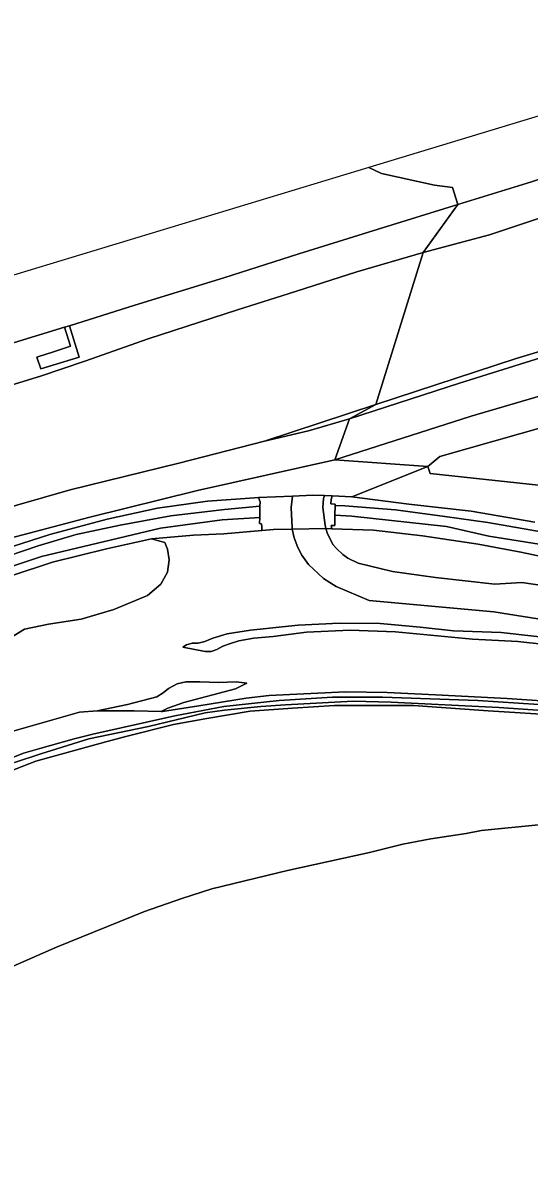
# Model space of a CAD drawing. Extents: x 156141 to 158132, y 385651 to 388333.
# Drawn here: x 156618.4 to 156685.6, y 388174.7 to 388327.2 of the extents above; entities that cross this region are included whole.
import ezdxf

# ---------------------------------------------------------------- set-up
doc = ezdxf.new("R2010")
doc.units = 0
for name, color, linetype in [('IMGEO_Berm_groen', 7, 'Continuous'), ('IMGEO_Grasland_agrarisch', 7, 'Continuous'), ('IMGEO_Groenvoorziening', 7, 'Continuous'), ('IMGEO_Loofbos', 7, 'Continuous'), ('IMGEO_Oever', 7, 'Continuous'), ('IMGEO_Rijbaan_autosnelweg', 7, 'Continuous'), ('IMGEO_Rijbaan_lokaal_onverhard', 7, 'Continuous'), ('IMGEO_Terreindeel_onvherhard', 7, 'Continuous'), ('IMGEO_Waterloop', 7, 'Continuous')]:
    doc.layers.add(name, color=color, linetype=linetype)

msp = doc.modelspace()

# ---------------------------------------------------------------- linework, layer by layer
at = {"layer": 'IMGEO_Berm_groen'}
for points in [[(156731.84, 388318.96), (156730.13, 388318.71), (156729.8, 388319.5), (156729.61, 388319.44), (156729.22, 388320.82), (156722.34, 388318.34), (156714.33, 388315.37), (156705.64, 388312.42), (156696.48, 388309.48), (156685.97, 388306.07), (156676.17, 388303.06), (156671.56, 388296.68), (156680.36, 388299.05), (156688.89, 388301.86), (156694.74, 388303.73), (156700.73, 388305.75), (156709.05, 388308.88), (156717.5, 388311.86), (156726.26, 388315.35), (156730.43, 388317.29), (156731.22, 388317.99), (156731.62, 388318.44)], [(156665.28, 388276.49), (156661.77, 388274.59), (156676.41, 388279.3), (156691.69, 388284.09), (156710.04, 388289.61), (156726.5, 388294.67), (156735.3, 388297.8), (156738.1, 388299.05), (156738.82, 388299.47), (156738.44, 388300.21), (156732.47, 388297.76), (156722.85, 388294.65), (156710.97, 388290.68), (156696.27, 388286.3), (156683.94, 388282.61)], [(156659.81, 388269.14), (156672.2, 388268.24), (156673.76, 388269.56), (156691.72, 388274.67), (156726.63, 388285.23), (156743.08, 388291.2), (156740.64, 388295.95), (156737.91, 388294.51), (156733.84, 388292.72), (156728.36, 388290.76), (156717.16, 388286.79), (156700, 388281.41), (156677.95, 388274.93)], [(156623.89, 388286.75), (156624.68, 388284.22), (156622.29, 388283.44), (156620.47, 388282.86), (156620.22, 388282.78), (156620.74, 388281.23), (156625.84, 388282.78), (156624.56, 388286.95)], [(156665.28, 388276.49), (156650.46, 388271.6), (156656.33, 388272.96), (156661.77, 388274.59)]]:
    msp.add_lwpolyline(points, close=True, dxfattribs=at)
for points in [[(156613.42, 388278.01), (156620.69, 388280.23), (156626.59, 388282.22), (156635, 388285.2), (156646.89, 388289.08), (156653.61, 388291.18), (156662.73, 388294.1), (156671.56, 388296.68), (156676.17, 388303.06), (156665.58, 388299.78), (156655.02, 388296.49), (156645.07, 388293.34), (156633.21, 388289.69), (156624.56, 388286.95), (156625.84, 388282.78), (156620.74, 388281.23), (156620.22, 388282.78), (156620.47, 388282.86), (156622.29, 388283.44), (156624.68, 388284.22), (156623.89, 388286.75), (156612.71, 388283.33)], [(156688.89, 388301.86), (156680.36, 388299.05), (156671.56, 388296.68), (156665.28, 388276.49), (156683.94, 388282.61), (156696.27, 388286.3)], [(156607.18, 388260.12), (156624.65, 388265.13), (156639.07, 388268.7), (156650.46, 388271.6), (156665.28, 388276.49), (156671.56, 388296.68), (156662.73, 388294.1), (156653.61, 388291.18), (156646.89, 388289.08), (156635, 388285.2), (156626.59, 388282.22), (156620.69, 388280.23), (156613.42, 388278.01)], [(156613.31, 388256.46), (156621.92, 388259.19), (156629.53, 388261.25), (156636.23, 388262.71), (156642.87, 388263.61), (156649.15, 388264.07), (156649.69, 388264.1), (156654.2, 388264.31), (156656.9, 388264.44), (156658.43, 388264.37), (156659.47, 388264.32), (156662.07, 388264.2), (156672.2, 388268.24), (156659.81, 388269.14), (156641.56, 388265.05), (156627.24, 388261.48), (156611.08, 388257.23)]]:
    msp.add_lwpolyline(points, dxfattribs=at)
at = {"layer": 'IMGEO_Grasland_agrarisch'}
msp.add_lwpolyline([(156787.65, 388182.97), (156787.84, 388182.87), (156804.17, 388174.7), (156792.3, 388183.34), (156765.74, 388204.42), (156757.6, 388210.03), (156756.33, 388210.9), (156748.26, 388215.52), (156738.57, 388218.55), (156723.49, 388220.5), (156709.21, 388221.22), (156694.75, 388220.55), (156687.34, 388220.64), (156679.32, 388219.83), (156677.28, 388219.43), (156672.6, 388218.73), (156668.87, 388218.02), (156664.43, 388216.94), (156653.54, 388214.53), (156643.45, 388212.09), (156639.48, 388210.82), (156634.5, 388209.09), (156622.8, 388204.33), (156609.75, 388198.62)], dxfattribs=at)
at = {"layer": 'IMGEO_Groenvoorziening'}
for points in [[(156695.92, 388264.8), (156672.49, 388267.31), (156672.2, 388268.24), (156662.07, 388264.2), (156669.64, 388263.23), (156677.93, 388262.29), (156686.39, 388260.82)], [(156688.74, 388247.69), (156680.95, 388248.93), (156664.36, 388250.44), (156659.99, 388252.29), (156658.31, 388253.36), (156656.32, 388255.21), (156655.43, 388256.44), (156654.89, 388257.48), (156654.43, 388258.75), (156654.16, 388259.91), (156651.68, 388259.86), (156650.11, 388259.73), (156645.05, 388259.3), (156641.04, 388259.09), (156635.46, 388258.6), (156637.21, 388258.13), (156637.58, 388257.25), (156637.79, 388255.83), (156637.55, 388254.2), (156636.67, 388252.59), (156634.93, 388251.08), (156630.45, 388249.24), (156626.08, 388247.95), (156621.76, 388247.29), (156618.57, 388246.61), (156616.03, 388245.05)], [(156693.92, 388254.86), (156684.54, 388256.86), (156678.89, 388257.92), (156671.48, 388259.03), (156664.97, 388259.76), (156659.41, 388259.97), (156658.64, 388260), (156658.84, 388259.3), (156659.61, 388257.82), (156660.02, 388257.32), (156660.88, 388256.53), (156661.56, 388256.06), (156662.9, 388255.39), (156667.46, 388254.29), (156673.2, 388253.47), (156681.09, 388252.61), (156684.68, 388252.8), (156692.52, 388251.66)], [(156691.83, 388244.12), (156684.15, 388244.96), (156678.1, 388245.3), (156667.86, 388246.27), (156661.85, 388246.46), (156656.04, 388246.2), (156651.63, 388245.62), (156649.06, 388245.41), (156647.07, 388245.04), (156645.96, 388244.72), (156644.91, 388244.33), (156644.11, 388243.89), (156643.37, 388243.64), (156642.56, 388243.63), (156639.61, 388244.23), (156640.09, 388244.54), (156640.84, 388244.74), (156641.66, 388244.76), (156642.53, 388244.95), (156643.61, 388245.4), (156645.52, 388245.99), (156648.59, 388246.49), (156654.96, 388247.16), (156660.42, 388247.39), (156665.85, 388247.35), (156671.17, 388246.89), (156675.57, 388246.39), (156681.93, 388246.19), (156694.16, 388244.79)], [(156694.16, 388244.79), (156681.93, 388246.19), (156675.57, 388246.39), (156671.17, 388246.89), (156665.85, 388247.35), (156660.42, 388247.39), (156654.96, 388247.16), (156648.59, 388246.49), (156645.52, 388245.99), (156643.61, 388245.4), (156642.53, 388244.95), (156641.66, 388244.76), (156640.84, 388244.74), (156640.09, 388244.54), (156639.61, 388244.23), (156642.56, 388243.63), (156643.37, 388243.64), (156644.11, 388243.89), (156644.91, 388244.33), (156645.96, 388244.72), (156647.07, 388245.04), (156649.06, 388245.41), (156651.63, 388245.62), (156656.04, 388246.2), (156661.85, 388246.46), (156667.86, 388246.27), (156678.1, 388245.3), (156684.15, 388244.96), (156691.83, 388244.12)], [(156617.17, 388233.08), (156625.85, 388235.56), (156628.23, 388235.77), (156632.26, 388236.58), (156636.15, 388237.63), (156636.98, 388238.14), (156637.69, 388238.72), (156638.84, 388239.33), (156640.02, 388239.59), (156641.89, 388239.61), (156644.35, 388239.52), (156646.68, 388239.6), (156648.11, 388239.42), (156646.6, 388238.69), (156639.72, 388236.85), (156637.62, 388236.11), (156636.73, 388235.65), (156636.91, 388235.65), (156641.74, 388236.41), (156648.05, 388237.45), (156651.1, 388237.79), (156661.24, 388238.29), (156666.76, 388238.17), (156673.22, 388237.9), (156682.73, 388237.39), (156687.94, 388237.04)], [(156690.09, 388235.13), (156680.19, 388235.77), (156670.29, 388236.46), (156659.78, 388236.48), (156654.18, 388236.1), (156648.57, 388235.71), (156642.82, 388234.72), (156638.37, 388233.95), (156632.19, 388232.37), (156629.37, 388231.65), (156620.07, 388229.08), (156610.81, 388225.48)], [(156609.75, 388198.62), (156622.8, 388204.33), (156634.5, 388209.09), (156639.48, 388210.82), (156643.45, 388212.09), (156653.54, 388214.53), (156664.43, 388216.94), (156668.87, 388218.02), (156672.6, 388218.73), (156677.28, 388219.43), (156679.32, 388219.83), (156687.34, 388220.64)]]:
    msp.add_lwpolyline(points, dxfattribs=at)
for points in [[(156654.2, 388264.31), (156649.69, 388264.1), (156649.87, 388263.54), (156649.86, 388262.95), (156649.83, 388261.45), (156649.81, 388260.65), (156650.07, 388260.63), (156650.13, 388260.23), (156650.11, 388259.73), (156651.68, 388259.86), (156654.16, 388259.91), (156654.13, 388260.08), (156654, 388262.77)], [(156659.85, 388263.06), (156659.85, 388263.25), (156659.27, 388263.29), (156659.32, 388263.83), (156659.47, 388264.32), (156658.43, 388264.37), (156658.32, 388263.97), (156658.24, 388262.8), (156658.51, 388260.43), (156658.64, 388260), (156659.41, 388259.97), (156659.33, 388260.4), (156659.82, 388260.39), (156659.83, 388261.75)], [(156646.6, 388238.69), (156648.11, 388239.42), (156646.68, 388239.6), (156644.35, 388239.52), (156641.89, 388239.61), (156640.02, 388239.59), (156638.84, 388239.33), (156637.69, 388238.72), (156636.98, 388238.14), (156636.15, 388237.63), (156632.26, 388236.58), (156628.23, 388235.77), (156633.14, 388235.74), (156636.73, 388235.65), (156637.62, 388236.11), (156639.72, 388236.85)]]:
    msp.add_lwpolyline(points, close=True, dxfattribs=at)
at = {"layer": 'IMGEO_Loofbos'}
for points in [[(156792.75, 388250), (156777.94, 388270.2), (156764.66, 388289.1), (156757.77, 388295.02), (156743.08, 388291.2), (156726.63, 388285.23), (156691.72, 388274.67), (156673.76, 388269.56), (156672.2, 388268.24), (156672.49, 388267.31), (156695.92, 388264.8), (156713.95, 388259.35), (156722.57, 388255.33), (156733.56, 388250)], [(156616.03, 388245.05), (156618.57, 388246.61), (156621.76, 388247.29), (156626.08, 388247.95), (156630.45, 388249.24), (156634.93, 388251.08), (156636.67, 388252.59), (156637.55, 388254.2), (156637.79, 388255.83), (156637.58, 388257.25), (156637.21, 388258.13), (156635.46, 388258.6), (156629.46, 388257.27), (156622.3, 388255.52), (156605.77, 388250.07)]]:
    msp.add_lwpolyline(points, dxfattribs=at)
at = {"layer": 'IMGEO_Oever'}
for points in [[(156614.37, 388255.65), (156620.38, 388257.68), (156625.44, 388259.21), (156631.27, 388260.44), (156638.03, 388261.69), (156645.13, 388262.51), (156649.86, 388262.95), (156649.87, 388263.54), (156649.69, 388264.1), (156649.15, 388264.07), (156642.87, 388263.61), (156636.23, 388262.71), (156629.53, 388261.25), (156621.92, 388259.19), (156613.31, 388256.46)], [(156686.39, 388260.82), (156677.93, 388262.29), (156669.64, 388263.23), (156662.07, 388264.2), (156659.47, 388264.32), (156659.32, 388263.83), (156659.27, 388263.29), (156659.85, 388263.25), (156659.85, 388263.06), (156661.13, 388263.02), (156667.9, 388262.47), (156674.45, 388261.61), (156680.15, 388260.79), (156688.53, 388259.31)], [(156605.77, 388250.07), (156622.3, 388255.52), (156629.46, 388257.27), (156635.46, 388258.6), (156641.04, 388259.09), (156645.05, 388259.3), (156650.11, 388259.73), (156650.13, 388260.23), (156650.07, 388260.63), (156649.81, 388260.65), (156649.83, 388261.45), (156644.82, 388261.15), (156636.64, 388260.05), (156620.83, 388256.28), (156603.54, 388250.52)], [(156688.11, 388257.75), (156680.29, 388258.97), (156674.67, 388260.24), (156662.09, 388261.65), (156659.83, 388261.75), (156659.82, 388260.39), (156659.33, 388260.4), (156659.41, 388259.97), (156664.97, 388259.76), (156671.48, 388259.03), (156678.89, 388257.92), (156684.54, 388256.86), (156693.92, 388254.86)], [(156687.94, 388237.04), (156682.73, 388237.39), (156673.22, 388237.9), (156666.76, 388238.17), (156661.24, 388238.29), (156651.1, 388237.79), (156648.05, 388237.45), (156641.74, 388236.41), (156636.91, 388235.65), (156636.73, 388235.65), (156633.14, 388235.74), (156628.23, 388235.77), (156625.85, 388235.56), (156617.17, 388233.08)], [(156606.72, 388225.38), (156618.42, 388230.13), (156620.61, 388230.75), (156625.16, 388232.01), (156627.65, 388232.66), (156638.55, 388235.09), (156645.08, 388236.35), (156652.41, 388237.14), (156659.52, 388237.55), (156666.17, 388237.58), (156678.83, 388237.14), (156686.95, 388236.59)], [(156610.81, 388225.48), (156620.07, 388229.08), (156629.37, 388231.65), (156632.19, 388232.37), (156638.37, 388233.95), (156642.82, 388234.72), (156648.57, 388235.71), (156654.18, 388236.1), (156659.78, 388236.48), (156670.29, 388236.46), (156680.19, 388235.77), (156690.09, 388235.13)], [(156688.73, 388235.73), (156681.63, 388236.2), (156667.31, 388236.89), (156662.26, 388237.05), (156653.26, 388236.56), (156649.97, 388236.32), (156645.16, 388235.85), (156642.57, 388235.51), (156635.06, 388233.68), (156627.13, 388232.02), (156620.72, 388230.03), (156617.25, 388228.9)]]:
    msp.add_lwpolyline(points, dxfattribs=at)
at = {"layer": 'IMGEO_Rijbaan_autosnelweg'}
msp.add_lwpolyline([(156664.34, 388307.99), (156666.01, 388307.17), (156673.06, 388305.64), (156675.44, 388305.34), (156676.17, 388303.06), (156685.97, 388306.07), (156696.48, 388309.48), (156705.64, 388312.42), (156714.33, 388315.37), (156722.34, 388318.34), (156729.22, 388320.82), (156731.57, 388321.69), (156730.36, 388323.43), (156728.21, 388326.54), (156727.75, 388327.21)], close=True, dxfattribs=at)
msp.add_lwpolyline([(156612.71, 388283.33), (156623.89, 388286.75), (156624.56, 388286.95), (156633.21, 388289.69), (156645.07, 388293.34), (156655.02, 388296.49), (156665.58, 388299.78), (156676.17, 388303.06), (156675.44, 388305.34), (156673.06, 388305.64), (156666.01, 388307.17), (156664.34, 388307.99), (156463.96, 388247.26)], dxfattribs=at)
at = {"layer": 'IMGEO_Rijbaan_lokaal_onverhard'}
for points in [[(156659.81, 388269.14), (156677.95, 388274.93), (156700, 388281.41), (156717.16, 388286.79), (156728.36, 388290.76), (156733.84, 388292.72), (156737.91, 388294.51), (156740.64, 388295.95), (156738.82, 388299.47), (156738.1, 388299.05), (156735.3, 388297.8), (156726.5, 388294.67), (156710.04, 388289.61), (156691.69, 388284.09), (156676.41, 388279.3), (156661.77, 388274.59)], [(156658.43, 388264.37), (156656.9, 388264.44), (156654.2, 388264.31), (156654, 388262.77), (156654.13, 388260.08), (156654.16, 388259.91), (156658.64, 388260), (156658.51, 388260.43), (156658.24, 388262.8), (156658.32, 388263.97)]]:
    msp.add_lwpolyline(points, close=True, dxfattribs=at)
msp.add_lwpolyline([(156692.52, 388251.66), (156684.68, 388252.8), (156681.09, 388252.61), (156673.2, 388253.47), (156667.46, 388254.29), (156662.9, 388255.39), (156661.56, 388256.06), (156660.88, 388256.53), (156660.02, 388257.32), (156659.61, 388257.82), (156658.84, 388259.3), (156658.64, 388260), (156654.16, 388259.91), (156654.43, 388258.75), (156654.89, 388257.48), (156655.43, 388256.44), (156656.32, 388255.21), (156658.31, 388253.36), (156659.99, 388252.29), (156664.36, 388250.44), (156680.95, 388248.93), (156688.74, 388247.69)], dxfattribs=at)
at = {"layer": 'IMGEO_Terreindeel_onvherhard'}
msp.add_lwpolyline([(156611.08, 388257.23), (156627.24, 388261.48), (156641.56, 388265.05), (156659.81, 388269.14), (156661.77, 388274.59), (156656.33, 388272.96), (156650.46, 388271.6), (156639.07, 388268.7), (156624.65, 388265.13), (156607.18, 388260.12)], dxfattribs=at)
at = {"layer": 'IMGEO_Waterloop'}
for points in [[(156603.54, 388250.52), (156620.83, 388256.28), (156636.64, 388260.05), (156644.82, 388261.15), (156649.83, 388261.45), (156649.86, 388262.95), (156645.13, 388262.51), (156638.03, 388261.69), (156631.27, 388260.44), (156625.44, 388259.21), (156620.38, 388257.68), (156614.37, 388255.65)], [(156688.53, 388259.31), (156680.15, 388260.79), (156674.45, 388261.61), (156667.9, 388262.47), (156661.13, 388263.02), (156659.85, 388263.06), (156659.83, 388261.75), (156662.09, 388261.65), (156674.67, 388260.24), (156680.29, 388258.97), (156688.11, 388257.75)], [(156686.95, 388236.59), (156678.83, 388237.14), (156666.17, 388237.58), (156659.52, 388237.55), (156652.41, 388237.14), (156645.08, 388236.35), (156638.55, 388235.09), (156627.65, 388232.66), (156625.16, 388232.01), (156620.61, 388230.75), (156618.42, 388230.13), (156606.72, 388225.38)], [(156617.25, 388228.9), (156620.72, 388230.03), (156627.13, 388232.02), (156635.06, 388233.68), (156642.57, 388235.51), (156645.16, 388235.85), (156649.97, 388236.32), (156653.26, 388236.56), (156662.26, 388237.05), (156667.31, 388236.89), (156681.63, 388236.2), (156688.73, 388235.73)]]:
    msp.add_lwpolyline(points, dxfattribs=at)

doc.saveas('drawing.dxf')
